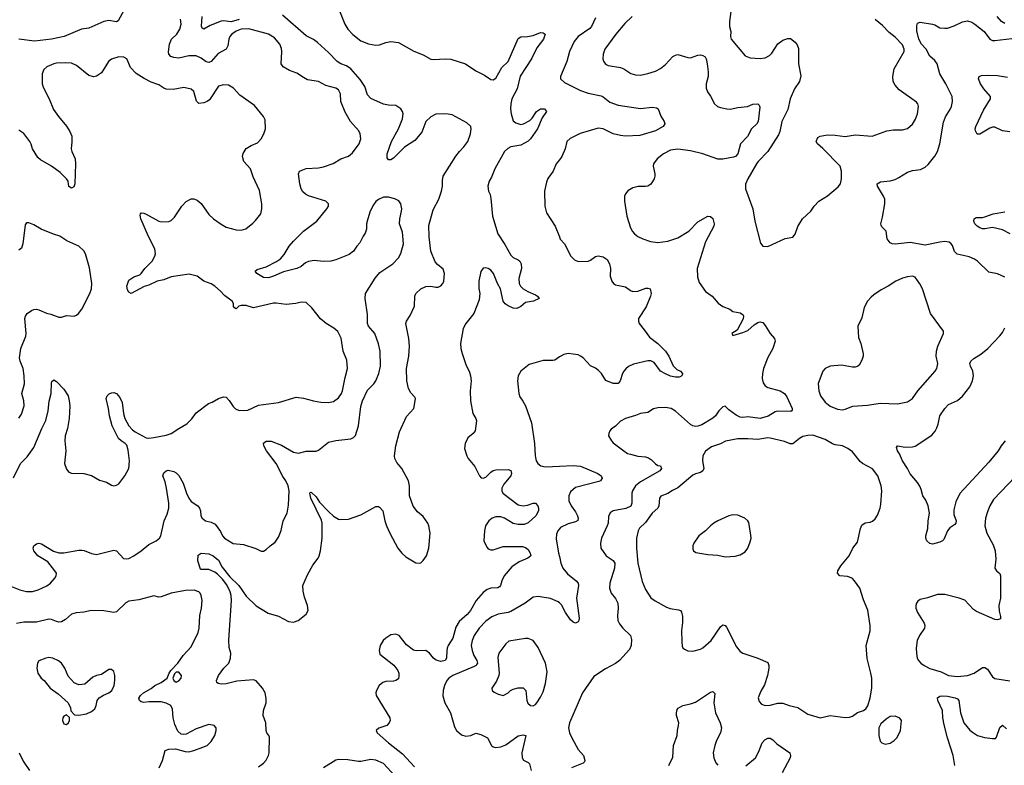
# Model space of a CAD drawing. Header units: inches. Extents: x 1834610 to 2027685, y 642842 to 774116.
# Tile 434 of 632: x 1925676 to 1933565, y 712891 to 718865. Entities that reach past the tile are written whole.
import ezdxf

# ---------------------------------------------------------------- set-up
doc = ezdxf.new("R2010")
doc.units = ezdxf.units.IN
doc.header["$MEASUREMENT"] = 0
doc.layers.add('B9721', color=7, linetype='Continuous')
doc.layers.add('B9731', color=7, linetype='Continuous')

msp = doc.modelspace()

# ---------------------------------------------------------------- linework, layer by layer
at = {"layer": 'B9721', "color": 5}
for points, elevation in [([(1926527.7, 718972.3), (1926463.7, 718856.3), (1926450, 718847.4), (1926390, 718859.3), (1926351, 718851), (1926230, 718797.3), (1926170, 718788.2), (1926030.9, 718729.1), (1925930, 718709.8), (1925793.5, 718693.5), (1925670, 718709.8)], 440), ([(1928232, 718950), (1928280.2, 718830), (1928304, 718790), (1928345.4, 718745.4), (1928410, 718695.2), (1928470, 718671.6), (1928530, 718660.3), (1928557.5, 718662.5), (1928610, 718683), (1928650, 718690.7), (1928710, 718682), (1928833.6, 718613.6), (1928910, 718583.7), (1928969.1, 718549.1), (1928990, 718545.7), (1929090, 718551.5), (1929130, 718549.1), (1929248.4, 718510), (1929330, 718455), (1929400.7, 718420.7), (1929450, 718384.9), (1929470, 718383.1), (1929490, 718397.1), (1929539.4, 718480.6), (1929589, 718531), (1929670, 718715.5), (1929690, 718728.2), (1929746, 718730), (1929790, 718738), (1929850, 718762), (1929870, 718760.7), (1929886, 718750), (1929872.2, 718710), (1929820.6, 718639.4), (1929778, 718550), (1929686.6, 718413.4), (1929662.6, 718310), (1929618.9, 718230), (1929610.3, 718190), (1929608.9, 718151.1), (1929613.4, 718110), (1929630, 718054.8), (1929650, 718039.3), (1929690, 718025.7), (1929713.2, 718030), (1929762.5, 718057.5), (1929783.1, 718076.9), (1929817, 718130), (1929849.3, 718150), (1929882, 718150), (1929896, 718130), (1929862.6, 718077.4), (1929825.2, 717990), (1929770, 717911.1), (1929750, 717891.1), (1929690, 717860.3), (1929610, 717845.6), (1929586.6, 717833.4), (1929560.9, 717810), (1929482.3, 717670), (1929455.6, 717604.4), (1929436.4, 717570), (1929427, 717530), (1929432.1, 717492.1), (1929444.6, 717464.6), (1929451.7, 717431.7), (1929464, 717290), (1929507.8, 717150), (1929563.4, 717063.4), (1929610, 716979.1), (1929630, 716960.2), (1929670, 716941.1), (1929682.8, 716930), (1929694.4, 716910), (1929697.8, 716870), (1929675.8, 716790), (1929677, 716750), (1929689.1, 716729.1), (1929710, 716708.2), (1929746.1, 716686.1), (1929810, 716660.7), (1929826, 716650), (1929838, 716630), (1929792, 716610), (1929730, 716598.4), (1929690, 716566.3), (1929658, 716550), (1929630, 716552.8), (1929590, 716572), (1929567, 716587), (1929549, 716610), (1929527.1, 716707.1), (1929503.8, 716750), (1929472, 716832), (1929450, 716858), (1929430, 716871.3), (1929410, 716876.3), (1929390, 716873.3), (1929371.5, 716848.5), (1929353.5, 716770), (1929355.5, 716710), (1929362.1, 716670), (1929358.6, 716621.4), (1929314.8, 716510), (1929251, 716430), (1929230, 716391.2), (1929208.9, 716270), (1929211, 716230), (1929222.5, 716190), (1929250, 716103), (1929280, 716040), (1929289.3, 716010), (1929292.8, 715970), (1929284.4, 715890), (1929287.2, 715810), (1929306.4, 715710), (1929330.2, 715670.2), (1929334.9, 715650), (1929326.4, 715570), (1929310.4, 715550), (1929266.1, 715513.9), (1929246, 715470), (1929239.6, 715430), (1929258, 715370), (1929270, 715348), (1929323.6, 715283.6), (1929361.3, 715210), (1929374.6, 715194.6), (1929390, 715190.5), (1929410, 715199.1), (1929450, 715239.1), (1929470, 715253), (1929490, 715259.1), (1929590, 715262), (1929610, 715253.4), (1929616.2, 715230), (1929610.2, 715210), (1929556.4, 715143.6), (1929540.3, 715110), (1929539, 715090), (1929547.6, 715070), (1929670, 714978.6), (1929710.9, 714969.1), (1929745, 714975), (1929790, 714990.3), (1929810, 714990.4), (1929827.7, 714970), (1929832.2, 714950), (1929831.7, 714928.3), (1929810.4, 714890), (1929750, 714833.6), (1929718.6, 714821.4), (1929670, 714819.8), (1929630, 714828.4), (1929560.4, 714870), (1929530, 714880.2), (1929490, 714881.3), (1929461.7, 714870), (1929436.1, 714850), (1929408.2, 714810), (1929399.1, 714770), (1929394.6, 714690), (1929419.4, 714639.4), (1929430, 714626), (1929450, 714615.8), (1929470, 714616.5), (1929550, 714644.7), (1929704.7, 714644.7), (1929730, 714636.2), (1929750, 714619.5), (1929767.4, 714590), (1929770.3, 714570), (1929747.7, 714550), (1929678.6, 714521.4), (1929617.9, 714482.1), (1929557.6, 714410), (1929538.6, 714370), (1929529.1, 714330.9), (1929519.7, 714320.3), (1929506.4, 714313.6), (1929450, 714310.8), (1929420.5, 714299.5), (1929390, 714275.6), (1929333.4, 714210), (1929287.2, 714130), (1929260.9, 714099.1), (1929198.1, 714041.9), (1929170, 713998.7), (1929146.2, 713910), (1929109.1, 713850.9), (1929101.6, 713830), (1929097.3, 713810), (1929096.5, 713750), (1929083.8, 713730), (1929050, 713723.4), (1929013.1, 713733.1), (1928991, 713750), (1928959.6, 713790), (1928930, 713809.6), (1928853.1, 713806.9), (1928830, 713813.1), (1928775.4, 713855.4), (1928716.1, 713930), (1928690, 713942.5), (1928650, 713936.3), (1928610, 713910.5), (1928588.8, 713890), (1928564.2, 713850), (1928555.2, 713810), (1928562, 713782), (1928673.5, 713693.5), (1928704.4, 713650), (1928712.4, 713630), (1928714.9, 713605.1), (1928710, 713584), (1928690, 713569.3), (1928670, 713564.5), (1928610, 713562.7), (1928586.2, 713553.8), (1928556, 713530), (1928534, 713490), (1928530.7, 713470), (1928533.4, 713450), (1928642.4, 713270), (1928644.4, 713250), (1928637.1, 713230), (1928617.3, 713210), (1928552.5, 713187.5), (1928530.8, 713170), (1928539.1, 713150), (1928630.4, 713070), (1928742, 712982), (1928838.3, 712878.3)], 420), ([(1925610, 714322.4), (1925676.2, 714296.2), (1925730, 714283.1), (1925777.6, 714282.4), (1925824.2, 714295.8), (1925892.2, 714327.8), (1925922, 714350), (1925957.4, 714390), (1925968, 714410), (1925969.6, 714430), (1925957, 714450), (1925900.3, 714520.3), (1925820.7, 714570), (1925789.4, 714610), (1925784, 714630), (1925788.7, 714650), (1925810, 714666), (1925829.3, 714670.7), (1925850, 714664), (1925945.8, 714605.8), (1925990, 714592.4), (1926030, 714593), (1926150, 714614.3), (1926174.7, 714614.7), (1926192.9, 714612.9), (1926250, 714588), (1926290, 714579.1), (1926430, 714614.8), (1926450.8, 714610), (1926508.6, 714548.6), (1926530, 714543.8), (1926550, 714548.2), (1926590, 714568.5), (1926650, 714609), (1926710, 714660.3), (1926770, 714690.5), (1926795.1, 714710), (1926806.6, 714730), (1926833.8, 714850), (1926856.7, 714903.4), (1926869.8, 714950), (1926870.6, 714990), (1926852, 715112), (1926841.8, 715161.8), (1926823.6, 715210), (1926830, 715234.8), (1926850, 715250.6), (1926865.4, 715254.6), (1926910, 715246), (1926930, 715234.4), (1926950, 715213), (1926984.9, 715150), (1927011.3, 715071.3), (1927032.2, 715030), (1927050, 715003.8), (1927102.8, 714970), (1927117.3, 714950), (1927124.9, 714930), (1927127.7, 714890), (1927138.8, 714870), (1927164.7, 714850), (1927210, 714839.1), (1927242, 714822), (1927284.5, 714764.5), (1927299.5, 714730), (1927315.5, 714710), (1927386.6, 714666.6), (1927470, 714660.7), (1927568.9, 714628.9), (1927610, 714606.8), (1927630, 714606.8), (1927650, 714618.8), (1927682.7, 714650), (1927722.3, 714677.7), (1927750, 714718.8), (1927770, 714771), (1927787.6, 714850), (1927817.6, 714910), (1927830, 714974), (1927835.6, 715090), (1927827.6, 715130), (1927808.7, 715170), (1927784.8, 715204.8), (1927731.2, 715310), (1927652.9, 715410), (1927632.2, 715450), (1927628.6, 715471.4), (1927651.1, 715488.9), (1927691.2, 715488.8), (1927774.6, 715454.6), (1927870, 715399.3), (1927910, 715392.7), (1927970, 715406.4), (1928052.3, 715407.7), (1928070, 715416), (1928150, 715478.8), (1928210, 715494), (1928330, 715507.7), (1928350, 715517.3), (1928365.8, 715534.2), (1928391.3, 715610), (1928410, 715764.7), (1928422.2, 715810), (1928463.3, 715896.7), (1928513.2, 715946.8), (1928530, 715970.5), (1928554.5, 716030), (1928566.6, 716090), (1928564.5, 716210), (1928550, 716269), (1928521, 716350), (1928470, 716408.6), (1928463.2, 716430), (1928461.8, 716501.8), (1928444.5, 716630), (1928447, 716670), (1928525.4, 716794.6), (1928561.2, 716838.8), (1928666.6, 716910), (1928710, 716956.3), (1928729.7, 716990.3), (1928750.9, 717070), (1928743, 717163), (1928719.6, 717230), (1928720.5, 717270), (1928736.2, 717330), (1928737, 717350), (1928729.4, 717390), (1928713.4, 717413.4), (1928682, 717430), (1928630, 717443.6), (1928590, 717443), (1928550, 717425.4), (1928530, 717408.2), (1928510, 717380.5), (1928484.6, 717330), (1928464.2, 717270), (1928454.6, 717230), (1928454, 717186), (1928445.1, 717154.9), (1928427.3, 717130), (1928402.5, 717077.5), (1928376.3, 717050), (1928350.3, 717009.7), (1928316.9, 716983.1), (1928210, 716939.7), (1928170, 716931.1), (1928110, 716927.4), (1928034.1, 716934.1), (1927990, 716927.1), (1927964.5, 716915.5), (1927930, 716888.4), (1927896.3, 716870), (1927790, 716843.5), (1927710, 716808.8), (1927670, 716797.4), (1927630, 716799.5), (1927575.3, 716830), (1927562, 716850), (1927577.2, 716862.8), (1927650, 716884.2), (1927732.9, 716927.1), (1927765.4, 716950), (1927796, 716984), (1927834.7, 717050), (1927868.7, 717090), (1927949.3, 717170.7), (1928056.9, 717250), (1928138, 717350), (1928149.2, 717370), (1928149.2, 717390), (1928130, 717411.8), (1927990, 717453.3), (1927966, 717466), (1927945.2, 717485.2), (1927930.6, 717510.6), (1927919.8, 717550), (1927909.3, 717630), (1927917.2, 717650), (1927970, 717671.7), (1928070, 717678), (1928110, 717685.2), (1928187.3, 717712.7), (1928250, 717749), (1928310, 717771.6), (1928342, 717798), (1928395.1, 717870), (1928408.2, 717910), (1928404.7, 717950), (1928394.1, 717974.1), (1928327.6, 718050), (1928283.5, 718123.5), (1928249.7, 718210), (1928247.1, 718270), (1928230, 718302.4), (1928210, 718315.4), (1928130, 718338.9), (1928070, 718369.7), (1927983.1, 718383.1), (1927950, 718400.7), (1927897.7, 718437.7), (1927838.6, 718458.6), (1927785.9, 718485.9), (1927769.7, 718510), (1927775.5, 718610), (1927773.1, 718633.1), (1927760.4, 718670), (1927718.5, 718718.5), (1927670, 718748.4), (1927511.6, 718791.6), (1927450, 718789.2), (1927410, 718773.3), (1927374.9, 718750), (1927360.7, 718730), (1927352.4, 718710), (1927343.2, 718656.8), (1927330.2, 718629.8), (1927266.9, 718593.1), (1927210, 718531), (1927190, 718523.1), (1927170, 718527.6), (1927130, 718556.5), (1927090, 718575.6), (1927030, 718574.9), (1926950, 718556.5), (1926910, 718561.2), (1926887.8, 718570), (1926871.1, 718590), (1926867.1, 718607.1), (1926874.8, 718670), (1926891.2, 718708.8), (1926934.7, 718750), (1926959.7, 718790), (1926969.7, 718830), (1926964, 718870)], 440), ([(1927590, 712878), (1927630, 712908), (1927650, 712930.7), (1927669.6, 712970), (1927673.8, 712990), (1927676.2, 713116.2), (1927672.7, 713130), (1927657.2, 713150), (1927649.5, 713169.5), (1927647, 713230), (1927626.3, 713290), (1927629.7, 713330), (1927649.6, 713390), (1927650, 713426), (1927642, 713470), (1927620.9, 713510), (1927570, 713566.6), (1927550, 713575.6), (1927415.9, 713564.1), (1927330, 713543.5), (1927290, 713539.7), (1927265.6, 713545.6), (1927255.1, 713555.1), (1927252, 713570), (1927269.7, 713610), (1927311.2, 713670), (1927350.6, 713709.4), (1927365.4, 713750), (1927366.3, 713790), (1927354.8, 713834.8), (1927352, 713892), (1927373.7, 714210), (1927370.6, 714250), (1927361.8, 714281.8), (1927335.8, 714335.8), (1927301.8, 714381.8), (1927261.6, 714421.6), (1927238.7, 714438.7), (1927190, 714459.7), (1927130, 714459), (1927123.2, 714463.2), (1927102, 714530), (1927105.4, 714574.6), (1927129.6, 714590.4), (1927190, 714584.9), (1927225.5, 714570), (1927270, 714533.7), (1927297.8, 714477.8), (1927360.2, 714400.2), (1927432.8, 714330), (1927490, 714245.7), (1927570, 714167.4), (1927665.5, 714110), (1927750, 714084.9), (1927830, 714043.1), (1927870, 714037), (1927906, 714050), (1927970, 714102.8), (1927986, 714130), (1927982.9, 714170), (1927958.5, 714238.5), (1927947, 714287), (1927944.5, 714330), (1927983.1, 714416.9), (1928025.8, 714494.2), (1928066.4, 714550), (1928075.3, 714570), (1928085.3, 714610), (1928099.2, 714710), (1928099.2, 714830), (1928093.9, 714853.9), (1928009.8, 715030), (1927999.5, 715070), (1928003.5, 715076.5), (1928010, 715078.4), (1928050, 715042), (1928079.3, 714999.3), (1928150, 714924.2), (1928190, 714886.7), (1928230, 714863.1), (1928250, 714859.3), (1928310, 714862), (1928410, 714898.8), (1928530, 714964.7), (1928550, 714964.7), (1928559.8, 714959.8), (1928586, 714930), (1928600.5, 714850), (1928614.4, 714810), (1928640.4, 714750), (1928705.7, 714630), (1928737.6, 714590), (1928770, 714561.3), (1928850, 714513), (1928878, 714510), (1928890, 714514), (1928910, 714530.8), (1928935.1, 714570), (1928953.5, 714630), (1928965.1, 714750), (1928953.8, 714810), (1928945.8, 714830), (1928910, 714882.9), (1928862.7, 714922.7), (1928827.9, 714967.9), (1928799.3, 715050), (1928798.7, 715130), (1928790.6, 715170), (1928737, 715270), (1928696.4, 715316.4), (1928680.5, 715350), (1928678, 715370), (1928689.7, 715450), (1928718, 715562), (1928775.4, 715684.6), (1928833, 715750), (1928845.1, 715810), (1928846, 715830), (1928840.9, 715840.9), (1928810, 715875.1), (1928791.5, 715910), (1928778, 715970), (1928775.8, 716070), (1928794, 716170), (1928800.5, 716250), (1928794.7, 716310), (1928769.6, 716430), (1928774.5, 716450), (1928805.5, 716494.5), (1928838.3, 716570), (1928842, 716650), (1928850, 716670.7), (1928890, 716707.7), (1928930, 716727.7), (1928969.4, 716730.6), (1929010, 716721.3), (1929030, 716722), (1929050, 716732.7), (1929065.6, 716750), (1929075.4, 716770), (1929078.5, 716830), (1929070, 716866), (1929023.2, 716903.2), (1929004.8, 716924.8), (1928969, 717010), (1928956.2, 717123.8), (1928954.7, 717214.8), (1928990, 717342), (1929034.1, 717425.9), (1929055.8, 717490), (1929063.8, 717530), (1929062.4, 717577.6), (1929068.3, 717610), (1929170, 717771.7), (1929199.3, 717810), (1929235, 717845), (1929265.8, 717890), (1929288.2, 717950), (1929293.1, 717990), (1929289.7, 718010), (1929259.2, 718039.2), (1929141.4, 718101.4), (1929110, 718109), (1929068.5, 718111.5), (1929010, 718108.9), (1928970, 718086.8), (1928931.3, 718050), (1928897.6, 717962.4), (1928842.6, 717897.4), (1928757.8, 717842.2), (1928670, 717756), (1928650, 717742.7), (1928630, 717742), (1928619, 717759), (1928619.3, 717790), (1928655.6, 717890), (1928709.8, 717990.2), (1928743.5, 718070), (1928748, 718110), (1928742.4, 718130), (1928729.6, 718150), (1928690, 718177.6), (1928630, 718181), (1928590, 718189.1), (1928490, 718233.3), (1928463.5, 718263.5), (1928440.3, 718330), (1928405, 718385), (1928329.8, 718470), (1928295.4, 718495.4), (1928250, 718510.8), (1928218.3, 718530), (1928150, 718603), (1928062.9, 718682.9), (1928030, 718705.6), (1927970, 718736.2), (1927782, 718902)], 420), ([(1927433.6, 718866.4), (1927370, 718847.7), (1927310, 718855.1), (1927290, 718852.6), (1927202.3, 718817.7), (1927150, 718789.7), (1927137.5, 718797.5), (1927131.9, 718811.9), (1927136.8, 718890)], 420), ([(1925625.9, 715194.1), (1925682.8, 715310), (1925736.4, 715363.6), (1925790, 715437.1), (1925853.1, 715590), (1925886.3, 715653.7), (1925903.1, 715730), (1925912.5, 715807.5), (1925928, 715870), (1925930, 715954), (1925934, 715966), (1925950, 715978), (1925970, 715966), (1926030, 715904.9), (1926064.4, 715850), (1926071.6, 715811.6), (1926076.9, 715770), (1926072.9, 715670), (1926059.6, 715590), (1926040.8, 715530), (1926036.5, 715490), (1926044.9, 715410), (1926035.8, 715310), (1926050, 715262.8), (1926070, 715240.7), (1926090, 715230.6), (1926190, 715228), (1926250, 715212.7), (1926316.1, 715176.1), (1926370, 715159.3), (1926410, 715134.4), (1926430, 715130.3), (1926450, 715134.9), (1926470, 715147), (1926518.9, 715210), (1926549.7, 715270), (1926554.3, 715330), (1926545.1, 715414.9), (1926534.7, 715454.7), (1926521.6, 715470), (1926489.2, 715489.2), (1926468.5, 715508.5), (1926417.6, 715610), (1926396.4, 715690), (1926388.4, 715748.4), (1926369.4, 715830), (1926377.2, 715850), (1926392.5, 715867.5), (1926410, 715876), (1926430, 715878.8), (1926451, 715870), (1926478.8, 715838.8), (1926496.5, 715796.5), (1926507.4, 715710), (1926518.3, 715670), (1926550, 715610.5), (1926578.7, 715578.7), (1926601.4, 715561.4), (1926690, 715515.5), (1926710, 715513), (1926750, 715518), (1926850, 715535.5), (1926889.6, 715550.4), (1926950, 715590.5), (1927014.5, 715625.5), (1927054.2, 715665.8), (1927090, 715714.8), (1927188.7, 715790), (1927218.9, 715801.1), (1927270, 715830.7), (1927310, 715842.8), (1927330, 715841), (1927354.6, 715814.6), (1927385.1, 715765.1), (1927406, 715746), (1927434.2, 715734.2), (1927502.7, 715737.3), (1927590, 715777.1), (1927750, 715797.6), (1927890, 715839.5), (1927950, 715832.7), (1928030, 715810.3), (1928090, 715799.6), (1928150, 715798.3), (1928190, 715804.9), (1928230, 715835.8), (1928253.7, 715870), (1928261.7, 715890), (1928282.6, 715997.4), (1928303, 716070), (1928297.5, 716137.5), (1928267.6, 716210), (1928252.9, 716312.9), (1928225.9, 716365.9), (1928194.1, 716394.1), (1928130.8, 716430.8), (1928086.8, 716466.8), (1928017.4, 716557.4), (1927970, 716598), (1927930, 716600.7), (1927888.6, 716591.4), (1927810, 716583.5), (1927730, 716594.8), (1927710, 716593.5), (1927550, 716555.6), (1927490, 716574.5), (1927450, 716576), (1927430.7, 716569.3), (1927410, 716549), (1927396.4, 716556.4), (1927390, 716566), (1927389, 716590), (1927379, 716610), (1927316.2, 716656.2), (1927286, 716690), (1927238, 716730), (1927210, 716747.3), (1927150, 716769.5), (1927097.2, 716810), (1927034.2, 716825.8), (1926890, 716805.1), (1926830, 716780.7), (1926776.3, 716770), (1926710, 716737.8), (1926673.3, 716726.7), (1926570, 716671.1), (1926550, 716682.6), (1926540.7, 716700.7), (1926534.6, 716730), (1926550, 716777.6), (1926590, 716805.2), (1926638.2, 716821.8), (1926649.8, 716830.2), (1926678, 716870), (1926736.5, 716930), (1926757.8, 716970), (1926763.1, 716990), (1926759.7, 717030), (1926707.9, 717127.9), (1926647.2, 717270), (1926641, 717299), (1926642.7, 717310), (1926650, 717317.3), (1926670, 717315.8), (1926690, 717307), (1926790, 717250.2), (1926814.6, 717245.4), (1926870, 717248.7), (1926890, 717257.1), (1926917.4, 717282.6), (1926973.7, 717370), (1927010, 717408.7), (1927050, 717428.7), (1927070, 717430.3), (1927098.4, 717418.4), (1927130, 717392.2), (1927190, 717304.9), (1927228.4, 717270), (1927290, 717225.3), (1927330, 717203.1), (1927410, 717181.6), (1927450, 717178.4), (1927489, 717190), (1927544.4, 717235.6), (1927565.4, 717254.6), (1927606.6, 717310), (1927617, 717350), (1927616.2, 717390), (1927597.2, 717497.2), (1927545.4, 717605.4), (1927524.4, 717670), (1927471.5, 717730), (1927461.1, 717770), (1927466.5, 717793.5), (1927490, 717832.4), (1927530, 717856.4), (1927582, 717878), (1927610, 717911), (1927632.7, 717950), (1927646.6, 717990), (1927643.2, 718063.2), (1927629.2, 718090), (1927557.8, 718177.8), (1927440.8, 718260.8), (1927390, 718315.1), (1927350, 718339.3), (1927310, 718342.7), (1927270, 718332.3), (1927197, 718223), (1927178, 718210), (1927150, 718199.8), (1927110, 718194), (1927091.2, 718211.2), (1927070, 718289.2), (1927050, 718309.5), (1926990, 718320.5), (1926906.2, 718306.2), (1926850, 718307.6), (1926830, 718315.1), (1926790, 718342), (1926730, 718364.5), (1926672.9, 718392.9), (1926610, 718434), (1926562.9, 718482.9), (1926533.3, 718550), (1926510, 718564.7), (1926470, 718568), (1926410, 718549.6), (1926386.4, 718530), (1926330, 718439.3), (1926290, 718412.3), (1926270, 718406.6), (1926230, 718417), (1926130, 718497.4), (1926090, 718515.4), (1926039.2, 718519.2), (1925970, 718516), (1925948.3, 718511.7), (1925893.9, 718486.1), (1925870, 718465.1), (1925855.6, 718430), (1925856.9, 718350), (1925863.7, 718323.7), (1925912, 718230), (1925946.3, 718146.3), (1925985.5, 718090), (1926051.5, 718011.5), (1926078, 717970), (1926092.3, 717932.3), (1926093.9, 717886.1), (1926088.9, 717828.9), (1926092.2, 717810), (1926120.3, 717750), (1926123.7, 717710), (1926117.6, 717550), (1926110, 717525.2), (1926090, 717516), (1926070, 717529.3), (1926063, 717570), (1926051.8, 717590), (1926000.5, 717640.5), (1925931.4, 717691.4), (1925841.3, 717741.3), (1925819.7, 717759.7), (1925778, 717830), (1925767.9, 717867.9), (1925756.9, 717890), (1925710, 717952), (1925670, 717980.5)], 460), ([(1930000, 717742.7), (1929975.5, 717710), (1929950.4, 717650), (1929908.7, 717591.3), (1929896.7, 717563.3), (1929881.3, 717490), (1929882.4, 717370), (1929898, 717318), (1929966.8, 717210), (1930000, 717125.2)], 440), ([(1925668.5, 715671.5), (1925690, 715704.9), (1925710.9, 715770), (1925709.7, 715810), (1925693.7, 715870), (1925712.9, 715947.1), (1925712.4, 716012.4), (1925703, 716070), (1925679.3, 716130), (1925674.9, 716154.9), (1925683.9, 716230), (1925725.3, 716330), (1925727.9, 716350), (1925716.4, 716470), (1925721.5, 716490), (1925735.8, 716510), (1925770, 716534.9), (1925790, 716542.8), (1925810, 716544.2), (1925830, 716539.7), (1925890, 716512.6), (1925925.8, 716505.8), (1925990, 716482), (1926010, 716480.7), (1926050, 716494), (1926111.5, 716488.5), (1926130, 716496.3), (1926146, 716510), (1926173.5, 716546.5), (1926238, 716670), (1926250.7, 716709.3), (1926253.6, 716750), (1926236.1, 716876.1), (1926202, 716990), (1926190, 717012.7), (1926149.5, 717049.5), (1926053.8, 717093.8), (1925998, 717130), (1925946.3, 717146.3), (1925847.2, 717187.2), (1925790, 717222), (1925750, 717238), (1925730, 717238), (1925719.6, 717220.4), (1925702, 717070), (1925690, 717035.3), (1925670, 717019)], 480), ([(1930000, 716162.3), (1929963.5, 716136.5), (1929947.1, 716132.9), (1929870, 716135.1), (1929758, 716102), (1929690.5, 716049.5), (1929670.7, 716010), (1929665.5, 715970), (1929674, 715870), (1929682.8, 715842.8), (1929708.2, 715808.2), (1929727.7, 715770), (1929775.8, 715635.8), (1929799.5, 715470), (1929804.9, 715370), (1929815.5, 715330), (1929827.3, 715310), (1929850.4, 715290.3), (1929890, 715283.1), (1930000, 715288.5)], 440), ([(1930000, 714784.8), (1929987.2, 714770), (1929977.5, 714742.5), (1929974.7, 714705.3), (1929994.3, 714590), (1930000, 714563.7)], 440), ([(1926793.3, 712870), (1926819.5, 712930), (1926842, 713010), (1926870, 713021), (1926923.5, 713023.5), (1927001.1, 713001.1), (1927030, 712999.1), (1927070, 713008.2), (1927144.4, 713035.6), (1927177.2, 713050), (1927210, 713080.7), (1927238.4, 713130), (1927249.4, 713170), (1927249.2, 713190), (1927234, 713210), (1927190, 713217.6), (1927090, 713182.6), (1927010, 713141.2), (1926990, 713137.2), (1926970, 713141.2), (1926943.8, 713163.8), (1926917.8, 713217.8), (1926904.7, 713270), (1926900.8, 713340.8), (1926886, 713370), (1926850, 713389.6), (1926810, 713398.7), (1926710, 713399), (1926670, 713394), (1926650, 713399), (1926635.3, 713410), (1926629.4, 713429.4), (1926644, 713450), (1926669, 713470), (1926730, 713505.5), (1926758, 713530), (1926810, 713554), (1926857.2, 713590), (1926873.2, 713630), (1926886.6, 713650), (1926942.7, 713710), (1926986, 713770), (1927050, 713840.7), (1927105.2, 713954.8), (1927114.3, 713990), (1927118.7, 714090), (1927131.5, 714150), (1927136.9, 714210), (1927129.5, 714250), (1927120.9, 714270), (1927110, 714279.5), (1927072.9, 714292.9), (1927004.7, 714290), (1926890, 714270.9), (1926810, 714239.7), (1926790, 714238.9), (1926750, 714247.6), (1926630, 714217.7), (1926550, 714205.8), (1926527.1, 714193), (1926450, 714120.5), (1926430, 714114), (1926350, 714129.5), (1926250, 714131.8), (1926190, 714117.6), (1926127.3, 714112.7), (1926090, 714100.7), (1926042.2, 714057.8), (1926010, 714041.1), (1925990, 714038.3), (1925970, 714042), (1925930, 714058.3), (1925910, 714061.1), (1925810, 714036.4), (1925710, 714037.7), (1925650, 714027.6)], 440), ([(1930000, 714191.7), (1929990, 714201.5), (1929930, 714228.4), (1929830, 714244.2), (1929790, 714238), (1929725.5, 714190), (1929610, 714123.1), (1929590, 714115.1), (1929510, 714102.4), (1929458.5, 714081.5), (1929410, 714046.2), (1929358.6, 713990), (1929317.2, 713930), (1929300.7, 713890), (1929294.2, 713850), (1929301.2, 713810), (1929314.4, 713770), (1929339.7, 713730), (1929343.9, 713710), (1929339.6, 713700.4), (1929333.1, 713690), (1929317.9, 713682.1), (1929146.7, 713610), (1929115.6, 713590), (1929098, 713570), (1929080.7, 713530), (1929070.2, 713490), (1929066.2, 713446.2), (1929082.3, 713390), (1929127, 713310), (1929159.2, 713199.2), (1929175.5, 713170), (1929215.1, 713135.1), (1929250, 713123.8), (1929289.6, 713130.4), (1929330, 713147.3), (1929370, 713138), (1929424, 713110), (1929455.5, 713050), (1929470, 713039.5), (1929490, 713033.7), (1929530, 713039.6), (1929570, 713055.6), (1929670, 713126), (1929710, 713134.9), (1929730.4, 713130.4), (1929699.6, 712990), (1929701.1, 712950), (1929712.8, 712932.8), (1929750, 712914), (1929761.5, 712901.5), (1929774.9, 712850)], 440), ([(1925671.6, 712991.6), (1925704.6, 712924.6), (1925754.9, 712850)], 440), ([(1928684.5, 712804.5), (1928590, 712905.3), (1928530, 712932.2), (1928490, 712938.3), (1928410, 712920.6), (1928390, 712920.2), (1928305.5, 712934.5), (1928230, 712936.2), (1928210, 712932), (1928108.8, 712870)], 420)]:
    msp.add_lwpolyline(points, dxfattribs=dict(at, elevation=elevation))
for points, elevation in [([(1929730, 713907.3), (1929595.6, 713884.4), (1929570, 713863.7), (1929514, 713790), (1929506.4, 713753.6), (1929516.9, 713630), (1929514, 713610), (1929495.8, 713564.2), (1929458, 713510), (1929462, 713490), (1929476.9, 713476.9), (1929510, 713461), (1929550, 713451), (1929588.7, 713470), (1929609, 713490), (1929630, 713500.7), (1929670, 713510.7), (1929710, 713510.8), (1929730.4, 713490.4), (1929740.5, 713410), (1929748.5, 713388.5), (1929770, 713370.7), (1929790, 713368.2), (1929810, 713378), (1929820.7, 713390), (1929850, 713436.3), (1929870, 713478.8), (1929890, 713546.8), (1929901.5, 713638.5), (1929888.9, 713708.9), (1929830, 713833.2), (1929789, 713890), (1929750, 713907)], 460), ([(1925910, 713754), (1925884.7, 713750), (1925830, 713729), (1925817.3, 713710), (1925814, 713670), (1925820.7, 713630), (1925846.8, 713590), (1925870.4, 713570.4), (1925920.7, 713510), (1925983.6, 713463.6), (1926064.9, 713390), (1926082.8, 713350), (1926086.4, 713326.4), (1926116, 713296), (1926150, 713291), (1926210, 713304), (1926250, 713320.5), (1926276.4, 713343.6), (1926287.3, 713370), (1926295.1, 713410), (1926312.7, 713430), (1926346.3, 713453.7), (1926390, 713470.7), (1926414.5, 713490), (1926431.8, 713530), (1926439.3, 713570), (1926439.3, 713610), (1926430, 713642), (1926410, 713657.2), (1926390, 713659), (1926330, 713617.2), (1926290, 713609.3), (1926262.8, 713597.2), (1926198, 713542), (1926150, 713536), (1926112.1, 713552.1), (1926063.6, 713603.6), (1926038.4, 713670), (1926010, 713709.3), (1925987.2, 713727.2), (1925942, 713750)], 460), ([(1926930, 713637.2), (1926915.9, 713624.1), (1926902.8, 713590), (1926910.8, 713570), (1926930, 713558), (1926950, 713568.7), (1926969.6, 713590), (1926971.6, 713610), (1926950, 713636.2)], 440), ([(1926050, 713294), (1926030, 713284), (1926022, 713270), (1926018.8, 713250), (1926030, 713222), (1926050, 713218), (1926068, 713230), (1926075.3, 713250), (1926074, 713274)], 460)]:
    msp.add_lwpolyline(points, close=True, dxfattribs=dict(at, elevation=elevation))
at = {"layer": 'B9731', "color": 5}
for points, elevation in [([(1931373, 718930), (1931364.4, 718850), (1931364.4, 718810), (1931373.4, 718770), (1931370.6, 718730), (1931376.3, 718710), (1931490, 718574.4), (1931530, 718558.7), (1931610, 718554.6), (1931650, 718559.6), (1931683.3, 718576.7), (1931702.4, 718597.6), (1931750, 718672.7), (1931790, 718702), (1931830, 718714.8), (1931853.2, 718713.2), (1931890, 718684.7), (1931904.5, 718664.5), (1931915.2, 718635.2), (1931917.6, 718510), (1931935.9, 718415.9), (1931924, 718370), (1931884.4, 718310), (1931848.9, 718230), (1931830, 718145.2), (1931782.8, 718050), (1931767.3, 717970), (1931756.8, 717943.2), (1931671.9, 717808.1), (1931593.6, 717730), (1931578.8, 717710), (1931510.3, 717590), (1931491.7, 717548.3), (1931490.3, 717510), (1931551.7, 717350), (1931567.6, 717250), (1931613, 717073), (1931630.7, 717050.7), (1931670, 717046.8), (1931810, 717112.7), (1931870, 717122), (1931890, 717146.8), (1931910, 717207.7), (1931948.3, 717270), (1932014, 717330), (1932040.7, 717370), (1932078.4, 717410), (1932150, 717453), (1932234.2, 717525.8), (1932254, 717550), (1932260.7, 717590), (1932262, 717650), (1932251.1, 717690), (1932110, 717833.3), (1932067.6, 717870), (1932058.7, 717890), (1932070, 717920.5), (1932090, 717932.9), (1932150, 717941.3), (1932210, 717940.2), (1932290, 717929.2), (1932370, 717941.8), (1932507.6, 717932.4), (1932624.8, 717975.2), (1932678.6, 717981.4), (1932750, 717982), (1932790, 717993.4), (1932830, 718027.3), (1932853.2, 718066.8), (1932871.1, 718110), (1932877.6, 718170), (1932871.4, 718191.4), (1932862.9, 718202.9), (1932724.2, 718304.2), (1932690, 718339.3), (1932675.1, 718370), (1932671.2, 718410), (1932683.1, 718470), (1932762.2, 718610), (1932763.5, 718630), (1932750, 718663.6), (1932690, 718724.4), (1932642.9, 718762.9), (1932590, 718819.7), (1932530, 718866.6)], 480), ([(1930290, 718879.6), (1930257.8, 718810), (1930245, 718795), (1930150, 718731), (1930117.4, 718690), (1930081.7, 718610), (1930060.5, 718530), (1930008.4, 718410), (1930010.4, 718390.4), (1930042.5, 718362.5), (1930170, 718296.5), (1930230, 718274.9), (1930333.8, 718253.8), (1930350, 718247.2), (1930404.5, 718204.5), (1930470, 718179.3), (1930650, 718153.1), (1930744.9, 718164.9), (1930778, 718158), (1930791, 718150), (1930813.2, 718093.2), (1930841, 718050), (1930846, 718030), (1930831.3, 718010), (1930770, 717974), (1930643.9, 717936.1), (1930530, 717932.7), (1930490, 717936.8), (1930429.9, 717949.9), (1930350, 717989.8), (1930310, 717994.8), (1930166.1, 717953.9), (1930086.2, 717913.8), (1930060.7, 717890), (1930046, 717830), (1930020.5, 717770), (1930000, 717742.7)], 440), ([(1930584.6, 718890), (1930525.3, 718834.7), (1930452.3, 718747.7), (1930365.3, 718630), (1930350.3, 718590), (1930348.7, 718550), (1930353.3, 718533.3), (1930368.8, 718508.8), (1930390, 718498.4), (1930490, 718482), (1930518, 718470), (1930574, 718434), (1930610, 718424.2), (1930650, 718420.3), (1930710, 718433.8), (1930770, 718453.6), (1930810, 718472.6), (1930850, 718506.7), (1930910, 718568.9), (1930930, 718582), (1930950, 718586.7), (1931030, 718561.5), (1931050, 718559.6), (1931110, 718580.3), (1931130, 718583.1), (1931150, 718579.3), (1931167.1, 718567.1), (1931175.3, 718550), (1931185.3, 718510), (1931192.8, 718447.2), (1931193.4, 718410), (1931176.4, 718350), (1931177.1, 718317.1), (1931188.1, 718288.1), (1931212.3, 718252.3), (1931242.4, 718190), (1931267.7, 718170), (1931290, 718161.1), (1931342, 718150), (1931370, 718148.9), (1931430, 718162.3), (1931508.7, 718170), (1931550, 718188.8), (1931590.3, 718190.3), (1931600.4, 718180.4), (1931605.3, 718165.3), (1931594.4, 718050), (1931581.1, 718030), (1931540.3, 717990), (1931508.7, 717930), (1931451.6, 717870), (1931430.2, 717789.8), (1931412.4, 717770), (1931396.1, 717763.9), (1931310, 717746.6), (1931270, 717746.6), (1931150, 717790.8), (1931050, 717813.3), (1930950, 717828.7), (1930890, 717820.4), (1930833.7, 717790), (1930784.2, 717750), (1930755.3, 717710), (1930752.2, 717690), (1930765.7, 717630), (1930764.9, 717610), (1930760.3, 717590), (1930733.4, 717546.6), (1930710, 717531.1), (1930690, 717527.1), (1930632.2, 717527.8), (1930590, 717518), (1930550, 717493.2), (1930530.7, 717470), (1930523, 717450), (1930521.3, 717410), (1930539.5, 717290), (1930570, 717197.3), (1930586.6, 717166.6), (1930601.6, 717150), (1930630, 717128.7), (1930670, 717108.9), (1930730, 717087.7), (1930790, 717079.1), (1930870, 717091.2), (1930950, 717115.8), (1931038, 717170), (1931110, 717246.4), (1931190, 717290.4), (1931210, 717287.7), (1931230, 717270.7), (1931239.5, 717230), (1931238, 717210), (1931170, 717086), (1931103.7, 716870), (1931105.8, 716805.8), (1931119.6, 716759.6), (1931170, 716687.7), (1931224, 716650), (1931272.4, 716592.4), (1931310, 716567.7), (1931366, 716546), (1931390, 716527.3), (1931450, 716514.8), (1931470, 716502), (1931476, 716490), (1931472.8, 716467.2), (1931423.6, 716376.4), (1931382, 716350), (1931390, 716334), (1931470, 716358), (1931510, 716374.8), (1931560.5, 716419.5), (1931590, 716437.3), (1931610, 716442.8), (1931630, 716438), (1931650, 716414.8), (1931690, 716350.4), (1931723.8, 716310), (1931728.4, 716290), (1931710.3, 716230), (1931670, 716159.5), (1931636.9, 716070), (1931628, 716030), (1931625.5, 715990), (1931634.1, 715954.1), (1931650.2, 715930.2), (1931670, 715918), (1931770, 715892.1), (1931804.4, 715870), (1931822.6, 715842.6), (1931865.5, 715750), (1931866.4, 715733.6), (1931854.4, 715725.6), (1931750, 715726.9), (1931730, 715722), (1931673.2, 715686.9), (1931610, 715670.6), (1931510, 715683.9), (1931470, 715677.7), (1931450, 715679.2), (1931416, 715696), (1931359.2, 715739.2), (1931330, 715768), (1931310, 715763.1), (1931278.9, 715730), (1931250.2, 715689.8), (1931230, 715671.3), (1931141.5, 715618.5), (1931110, 715607.2), (1931090, 715606), (1931070, 715610.9), (1931050, 715622.6), (1930930, 715728.2), (1930895.1, 715750), (1930850, 715758), (1930790, 715755.6), (1930754.2, 715745.8), (1930710, 715718), (1930650, 715709.6), (1930610, 715693), (1930530.4, 715669.6), (1930490, 715649.2), (1930450, 715608.7), (1930415.3, 715584.7), (1930404.7, 715570), (1930396, 715550), (1930394.8, 715530), (1930417.3, 715490), (1930430, 715474.8), (1930516, 715410), (1930546, 715390), (1930570, 715382.4), (1930630, 715368.7), (1930690, 715363.1), (1930714.5, 715354.5), (1930738.9, 715338.9), (1930770, 715307.3), (1930790, 715294), (1930811, 715290), (1930817.3, 715270), (1930804, 715250), (1930650, 715162.3), (1930610.2, 715130), (1930586.5, 715090), (1930580.8, 715070), (1930582, 714990), (1930572.2, 714967.8), (1930532, 714948), (1930431.2, 714928.8), (1930407.1, 714912.9), (1930394.5, 714885.5), (1930390.2, 714830), (1930384.2, 714810), (1930339, 714710), (1930328.8, 714670), (1930332.4, 714630), (1930375.5, 714570), (1930431.4, 714531.4), (1930444.9, 714510), (1930442, 714470), (1930405.7, 714350), (1930401.3, 714310), (1930414, 714270), (1930450, 714228), (1930467.4, 714190), (1930471.5, 714150), (1930465.7, 714090), (1930468.8, 714050), (1930483, 714023), (1930508.4, 713990), (1930570.2, 713930), (1930578.4, 713898.4), (1930575, 713850), (1930561.5, 713818.5), (1930483.1, 713730), (1930450, 713706), (1930370, 713664.8), (1930276.9, 713603.1), (1930184.2, 713470), (1930081.7, 713230), (1930073.4, 713190), (1930081.3, 713150), (1930100.3, 713110), (1930150, 713017.3), (1930194.8, 712970), (1930204.7, 712930), (1930202, 712918), (1930191.6, 712908.4), (1930098, 712870)], 460), ([(1933570, 716802.4), (1933510, 716829.7), (1933442.3, 716842.3), (1933349.8, 716929.8), (1933326.5, 716946.5), (1933284.4, 716964.4), (1933186.6, 716986.6), (1933167.5, 717007.5), (1933150, 717054.5), (1933139.7, 717070), (1933122.9, 717082.9), (1933090, 717087.3), (1933050, 717083.1), (1932930, 717057.4), (1932810, 717080.4), (1932690, 717065.6), (1932668.2, 717068.2), (1932650, 717078), (1932627.6, 717110), (1932618, 717170), (1932583.9, 717203.9), (1932577.5, 717217.5), (1932575.1, 717230), (1932590, 717282), (1932608.2, 717390), (1932607, 717427), (1932598.3, 717450), (1932549.6, 717530), (1932546, 717550), (1932574, 717566), (1932650, 717574.3), (1932690, 717585.7), (1932720.6, 717599.4), (1932790, 717642.6), (1932830, 717655.3), (1932894.2, 717665.8), (1932930, 717683.8), (1932956.6, 717703.4), (1933009.8, 717770.2), (1933030.8, 717809.2), (1933048.7, 717871.3), (1933077.4, 718042.6), (1933094, 718086), (1933135.1, 718150), (1933143, 718170), (1933149.7, 718210), (1933146.6, 718250), (1933098, 718350), (1933048.3, 718430), (1933028.2, 718510), (1933010, 718537.6), (1932970, 718571.8), (1932939.3, 718630), (1932902.9, 718670), (1932879.8, 718710), (1932864.6, 718775.4), (1932863.9, 718816.1), (1932870, 718836), (1932890, 718844.9), (1932990, 718830.3), (1933010, 718824.2), (1933050, 718800.3), (1933090, 718796.5), (1933110, 718798), (1933163.6, 718816.4), (1933230, 718848.8), (1933270, 718854.9), (1933305.3, 718845.2), (1933330.3, 718830.3), (1933404.7, 718770), (1933448.5, 718708.5), (1933470, 718699.1), (1933490, 718697.1), (1933670, 718719.3)], 460), ([(1933570, 718833.2), (1933542, 718850), (1933508.7, 718890)], 460), ([(1933610, 717967.4), (1933550, 717973.7), (1933490, 718004.7), (1933470, 718004.7), (1933450, 717996.9), (1933370, 717947.8), (1933347, 717947), (1933333.9, 717973.9), (1933331.2, 717990), (1933336.4, 718010), (1933399.4, 718140.6), (1933454, 718230), (1933454, 718250), (1933402.6, 718310), (1933375.1, 718350), (1933359.3, 718390), (1933364, 718410), (1933382, 718418), (1933430, 718420.4), (1933510, 718418), (1933590, 718405.3)], 440), ([(1933613.3, 717150), (1933550, 717181.1), (1933470, 717200.4), (1933409.7, 717189.7), (1933389.7, 717189.7), (1933370, 717197), (1933349.2, 717210), (1933329.3, 717230), (1933320.9, 717250), (1933325.2, 717270), (1933340.9, 717279.1), (1933390, 717280.5), (1933410, 717285.5), (1933475.3, 717310), (1933570, 717325.7)], 440), ([(1930000, 717125.2), (1930007.1, 717107.1), (1930042, 717070), (1930091.3, 716970), (1930121.1, 716941.1), (1930150, 716927.3), (1930230, 716930.7), (1930250, 716938.8), (1930290, 716967.3), (1930310, 716974), (1930350, 716964.9), (1930383.8, 716943.8), (1930403, 716910), (1930410.4, 716870.4), (1930408.2, 716810), (1930420.5, 716770), (1930434.8, 716750), (1930450, 716740.5), (1930530, 716724.9), (1930570, 716696.3), (1930590, 716688.2), (1930630, 716690.4), (1930692.8, 716712.8), (1930710, 716713.4), (1930727.3, 716707.3), (1930736.3, 716670), (1930730.6, 716650), (1930696.9, 716563.1), (1930635.5, 716470), (1930633, 716450), (1930639.1, 716430), (1930680.5, 716380.5), (1930721.2, 716321.2), (1930788.2, 716270), (1930850.4, 716210), (1930877.6, 716170), (1930911.9, 716091.9), (1930942, 716062), (1930970.8, 716050), (1930986, 716030), (1930984.7, 716015.3), (1930974.4, 716005.6), (1930959.1, 716000.9), (1930930, 716000.9), (1930890.5, 716009.5), (1930850, 716026), (1930809.6, 716050), (1930759.3, 716119.3), (1930732.8, 716132.8), (1930710, 716131.9), (1930595.2, 716104.8), (1930553.6, 716086.4), (1930531.5, 716068.5), (1930517.6, 716050), (1930507, 716030), (1930488.6, 715971.4), (1930479.9, 715960.1), (1930470, 715949.4), (1930430.5, 715949.5), (1930373, 715973), (1930337, 716030), (1930314.9, 716054.9), (1930290, 716074), (1930250, 716092), (1930190, 716155.1), (1930170, 716169.3), (1930150, 716179.5), (1930070, 716191.3), (1930037, 716183), (1930011, 716170), (1930000, 716162.3)], 440), ([(1933572.2, 715490), (1933539.5, 715450), (1933515.3, 715410), (1933440.4, 715319.6), (1933210.2, 715069.8), (1933178, 715002), (1933162, 714938), (1933160.6, 714900.6), (1933179.3, 714850), (1933178, 714830), (1933170, 714819.3), (1933130, 714792.7), (1933110.7, 714770), (1933079.8, 714700.2), (1933070.6, 714689.4), (1933050, 714679), (1932990, 714662), (1932970, 714668), (1932945.2, 714690), (1932937.2, 714710), (1932936, 714730), (1932951.4, 714788.6), (1932955.8, 714850), (1932966.9, 714910), (1932954.7, 714970), (1932935.8, 715015.8), (1932913.6, 715050), (1932900.5, 715100.5), (1932888.1, 715128.1), (1932870, 715156), (1932810, 715225.2), (1932789.6, 715270), (1932749.6, 715330), (1932726, 715386), (1932709.4, 715410), (1932702, 715438), (1932710, 715450.7), (1932770, 715440.5), (1932830, 715442), (1932850, 715447.3), (1932984.2, 715535.8), (1933011.7, 715568.3), (1933025.7, 715594.3), (1933036.8, 715623.2), (1933049.8, 715690), (1933090, 715750.4), (1933118.8, 715781.2), (1933190, 715814.9), (1933230, 715848.9), (1933290, 715924.2), (1933311.9, 715970), (1933319.8, 716010), (1933313.8, 716050), (1933293.8, 716090), (1933288.9, 716110), (1933296.8, 716130), (1933321.1, 716150), (1933376.4, 716183.6), (1933434.7, 716230), (1933530, 716331.5), (1933550, 716358.3), (1933570, 716397)], 460), ([(1930000, 715288.5), (1930110, 715293.8), (1930168.5, 715288.5), (1930308, 715230), (1930334.4, 715210), (1930343.8, 715190), (1930330.7, 715170), (1930316.4, 715163.6), (1930130, 715116.1), (1930090, 715081.3), (1930076.1, 715050), (1930076.1, 715010), (1930095.3, 714970), (1930130, 714921.1), (1930146, 714890), (1930151.6, 714870), (1930148.7, 714851.3), (1930130, 714841.1), (1930070, 714826.4), (1930010, 714796.4), (1930000, 714784.8)], 440), ([(1933710, 715263), (1933479.7, 715020.3), (1933448.7, 714970), (1933432.2, 714930), (1933415.8, 714870), (1933410.4, 714810), (1933424.9, 714750), (1933476.7, 714656.7), (1933491.5, 714610), (1933497.5, 714542.5), (1933490.7, 714470), (1933502.8, 714450), (1933528.4, 714428.4), (1933535.8, 714410), (1933536, 714230), (1933521.3, 714170), (1933524.4, 714124.4), (1933535.9, 714084.1), (1933534.6, 714065.4), (1933510, 714055.1), (1933490, 714059.6), (1933343.1, 714123.1), (1933317.7, 714137.7), (1933250, 714213), (1933204, 714230), (1933090, 714258.5), (1933030, 714259.8), (1932950, 714232.3), (1932890, 714218.3), (1932873.5, 714206.5), (1932862.3, 714190), (1932856, 714170), (1932857.4, 714150), (1932870, 714114), (1932922, 714030), (1932927.7, 714010), (1932924.9, 713990), (1932886.4, 713930), (1932868.4, 713890), (1932859.3, 713830), (1932861.6, 713790), (1932866.4, 713750), (1932878.7, 713730), (1932896.5, 713710), (1932923.7, 713690), (1932970, 713667.3), (1933060.5, 713640.5), (1933118.8, 713610), (1933190, 713602.9), (1933270, 713611.1), (1933323.6, 713630), (1933390, 713675.3), (1933410, 713675.3), (1933430, 713661.6), (1933470, 713599.3), (1933490, 713585.3), (1933610, 713566.3)], 480), ([(1930000, 714563.7), (1930011.7, 714510), (1930028.9, 714470), (1930064.1, 714424.1), (1930133.4, 714370), (1930150.4, 714350), (1930152.9, 714330), (1930138.3, 714230), (1930158.4, 714070), (1930154.9, 714050), (1930150, 714041.2), (1930130, 714029.3), (1930110, 714037), (1930090, 714057), (1930050, 714114.7), (1930015.9, 714175.9), (1930000, 714191.7)], 440), ([(1930877.6, 712890), (1930910, 712956), (1930914.4, 713050), (1930945.1, 713130), (1930946.8, 713170), (1930955.3, 713210), (1930956.4, 713230), (1930939.7, 713290), (1930938, 713310), (1930943.3, 713336.7), (1930951.3, 713348.7), (1930989.7, 713370.3), (1931050, 713383.1), (1931090, 713397), (1931210, 713476.3), (1931230, 713482.8), (1931247.1, 713467.1), (1931238.4, 713390), (1931251.9, 713311.9), (1931288.7, 713230), (1931298, 713190), (1931291.7, 713150), (1931260.2, 713090), (1931245.3, 713050), (1931233.7, 712990), (1931237, 712950), (1931254.4, 712910), (1931270, 712890.5)], 460), ([(1933168.7, 712890), (1933154.8, 712970), (1933109, 713110), (1933083.9, 713216.1), (1933073.5, 713270), (1933069.8, 713329.8), (1933032.3, 713410), (1933029.3, 713430), (1933050, 713445.5), (1933071.5, 713448.5), (1933110, 713444.6), (1933172.1, 713432.1), (1933190, 713423.8), (1933200.3, 713410), (1933214.4, 713310), (1933240.7, 713230), (1933290, 713173.1), (1933310, 713156.5), (1933350, 713129.1), (1933407.7, 713112.3), (1933470, 713104.4), (1933493.8, 713106.2), (1933504.1, 713115.9), (1933530, 713194), (1933550, 713211), (1933582.3, 713182.3)], 460), ([(1931494.7, 712885.3), (1931570.6, 712949.4), (1931599.1, 713000.9), (1931624.2, 713070), (1931645.2, 713094.8), (1931670, 713108.2), (1931690, 713108), (1931710, 713095.5), (1931742.8, 713062.7), (1931846, 712990), (1931853.4, 712970), (1931848.2, 712950), (1931784.4, 712830)], 460)]:
    msp.add_lwpolyline(points, dxfattribs=dict(at, elevation=elevation))
for points, elevation in [([(1932829.1, 716809.1), (1932790, 716805.2), (1932750, 716794.5), (1932696, 716770), (1932636, 716730), (1932579, 716701), (1932519.9, 716660.1), (1932497.5, 716642.5), (1932470.5, 716609.5), (1932441.6, 716558.4), (1932423.4, 716476.6), (1932391, 716410), (1932397.5, 716317.5), (1932415.5, 716270), (1932433.2, 716186.8), (1932433.4, 716170), (1932423.8, 716136.2), (1932403, 716097), (1932390, 716086), (1932370, 716079.5), (1932350, 716079.6), (1932262, 716098), (1932170, 716089.3), (1932130.4, 716069.6), (1932110, 716049), (1932074, 715950), (1932078.7, 715890), (1932093.7, 715850), (1932130, 715800.4), (1932170, 715768.9), (1932230, 715745.3), (1932270, 715739.3), (1932290, 715743), (1932352.9, 715767.1), (1932470, 715776.4), (1932570, 715792), (1932710, 715786.7), (1932790, 715803.8), (1932830, 715830.6), (1932871.6, 715890), (1933011.8, 716050), (1933024.5, 716070), (1933033, 716110), (1933020.5, 716170), (1933021.7, 716210), (1933033.7, 716250), (1933079, 716350), (1933079, 716370), (1932975.1, 716510), (1932909.6, 716709.6), (1932889.5, 716749.5), (1932850, 716802)], 480), ([(1932030, 715535.4), (1931990, 715533.8), (1931950, 715524.4), (1931923.1, 715510), (1931870, 715465.6), (1931850, 715466.2), (1931804.6, 715484.6), (1931690, 715511.5), (1931670, 715513.2), (1931590, 715501.2), (1931510, 715506.3), (1931430, 715505.2), (1931331.7, 715488.3), (1931290, 715466.3), (1931218.3, 715441.7), (1931171.8, 715408.2), (1931149.3, 715370.7), (1931146.4, 715330), (1931156.5, 715270), (1931150.1, 715249.9), (1931130, 715235.6), (1931090, 715226), (1931070, 715215.3), (1930950, 715113.5), (1930906.2, 715093.8), (1930870, 715069.7), (1930812.3, 715047.7), (1930803.1, 715030), (1930797.8, 714970), (1930788.1, 714950), (1930745, 714910), (1930690, 714837.4), (1930642, 714790), (1930630.3, 714769.7), (1930617.4, 714710), (1930618.5, 714630), (1930629.1, 714510), (1930664.1, 714364.1), (1930690, 714299.3), (1930733.2, 714233.2), (1930767.3, 714207.3), (1930858.2, 714158.2), (1930888, 714148), (1930956, 714136), (1930970.2, 714130.2), (1930978.9, 714118.9), (1930986.4, 714086.4), (1930986, 714034), (1930977.6, 713970), (1930981.1, 713881.1), (1930985.2, 713845.2), (1930990.6, 713830.6), (1931002, 713822), (1931030, 713807.7), (1931070, 713804.9), (1931130, 713821.6), (1931150, 713832.7), (1931216.2, 713890), (1931290, 713999.3), (1931310, 714014.9), (1931330, 714010.4), (1931338.2, 713998.2), (1931420.2, 713840.2), (1931450, 713801.3), (1931470, 713788.8), (1931590.3, 713750.3), (1931670, 713714), (1931678, 713690), (1931678, 713670), (1931668, 713610), (1931643.4, 713536.6), (1931614.6, 713485.4), (1931593.4, 713430), (1931600.9, 713400.9), (1931620.3, 713380.3), (1931650, 713368.8), (1931690, 713373.7), (1931750, 713388.9), (1931790, 713388.9), (1931841, 713370), (1931910, 713354.9), (1931990, 713300.4), (1932090, 713272), (1932170, 713290.3), (1932290, 713272.7), (1932324.8, 713275.2), (1932350, 713284), (1932390, 713313.4), (1932438, 713330), (1932457, 713343), (1932471.8, 713368.2), (1932489.6, 713430), (1932503.7, 713510), (1932502.9, 713590), (1932497, 713630), (1932466.5, 713746.5), (1932457.6, 713850), (1932491.4, 713968.6), (1932489.6, 714010), (1932472.9, 714132.9), (1932436.6, 714216.6), (1932408.2, 714310), (1932365.1, 714370), (1932345.1, 714390), (1932310, 714402.7), (1932248.7, 714410), (1932229.3, 714430), (1932232, 714450), (1932254.7, 714490), (1932322, 714570), (1932351.8, 714630), (1932390, 714678.8), (1932413.3, 714786.7), (1932424.6, 714815.4), (1932450, 714833), (1932490, 714838.4), (1932510, 714846.4), (1932530, 714864.9), (1932550, 714896), (1932569.7, 714950.3), (1932576.2, 714983.8), (1932583.1, 715090), (1932577.7, 715130), (1932550.7, 715210.7), (1932510, 715266.6), (1932430, 715308.9), (1932410, 715324.2), (1932350, 715402), (1932312.7, 715430), (1932270, 715451.5), (1932210, 715459.7), (1932190, 715466.6), (1932130, 715501.8)], 480), ([(1931390, 714897.3), (1931358.8, 714890), (1931270.7, 714850), (1931238, 714830), (1931210.2, 714809.8), (1931170, 714769.5), (1931117.3, 714730), (1931077.3, 714670), (1931070.8, 714650), (1931070, 714622), (1931076, 714610), (1931094.4, 714594.4), (1931190, 714579.3), (1931270, 714575.5), (1931330, 714561.6), (1931410, 714566), (1931450, 714576.3), (1931490, 714600.7), (1931510, 714631), (1931530, 714681), (1931535.8, 714710), (1931535.6, 714735.6), (1931517.1, 714837.1), (1931509.4, 714850), (1931486, 714870), (1931430, 714895.4)], 520), ([(1932690, 713285.2), (1932650, 713281.2), (1932618.5, 713261.5), (1932577.3, 713222.7), (1932558.8, 713190), (1932558.8, 713130), (1932570, 713084.7), (1932584.7, 713070), (1932610, 713058.8), (1932650, 713067.7), (1932684, 713090), (1932706.8, 713113.2), (1932732.7, 713170), (1932741.2, 713250), (1932729.3, 713269.3)], 480)]:
    msp.add_lwpolyline(points, close=True, dxfattribs=dict(at, elevation=elevation))

doc.saveas('drawing.dxf')
